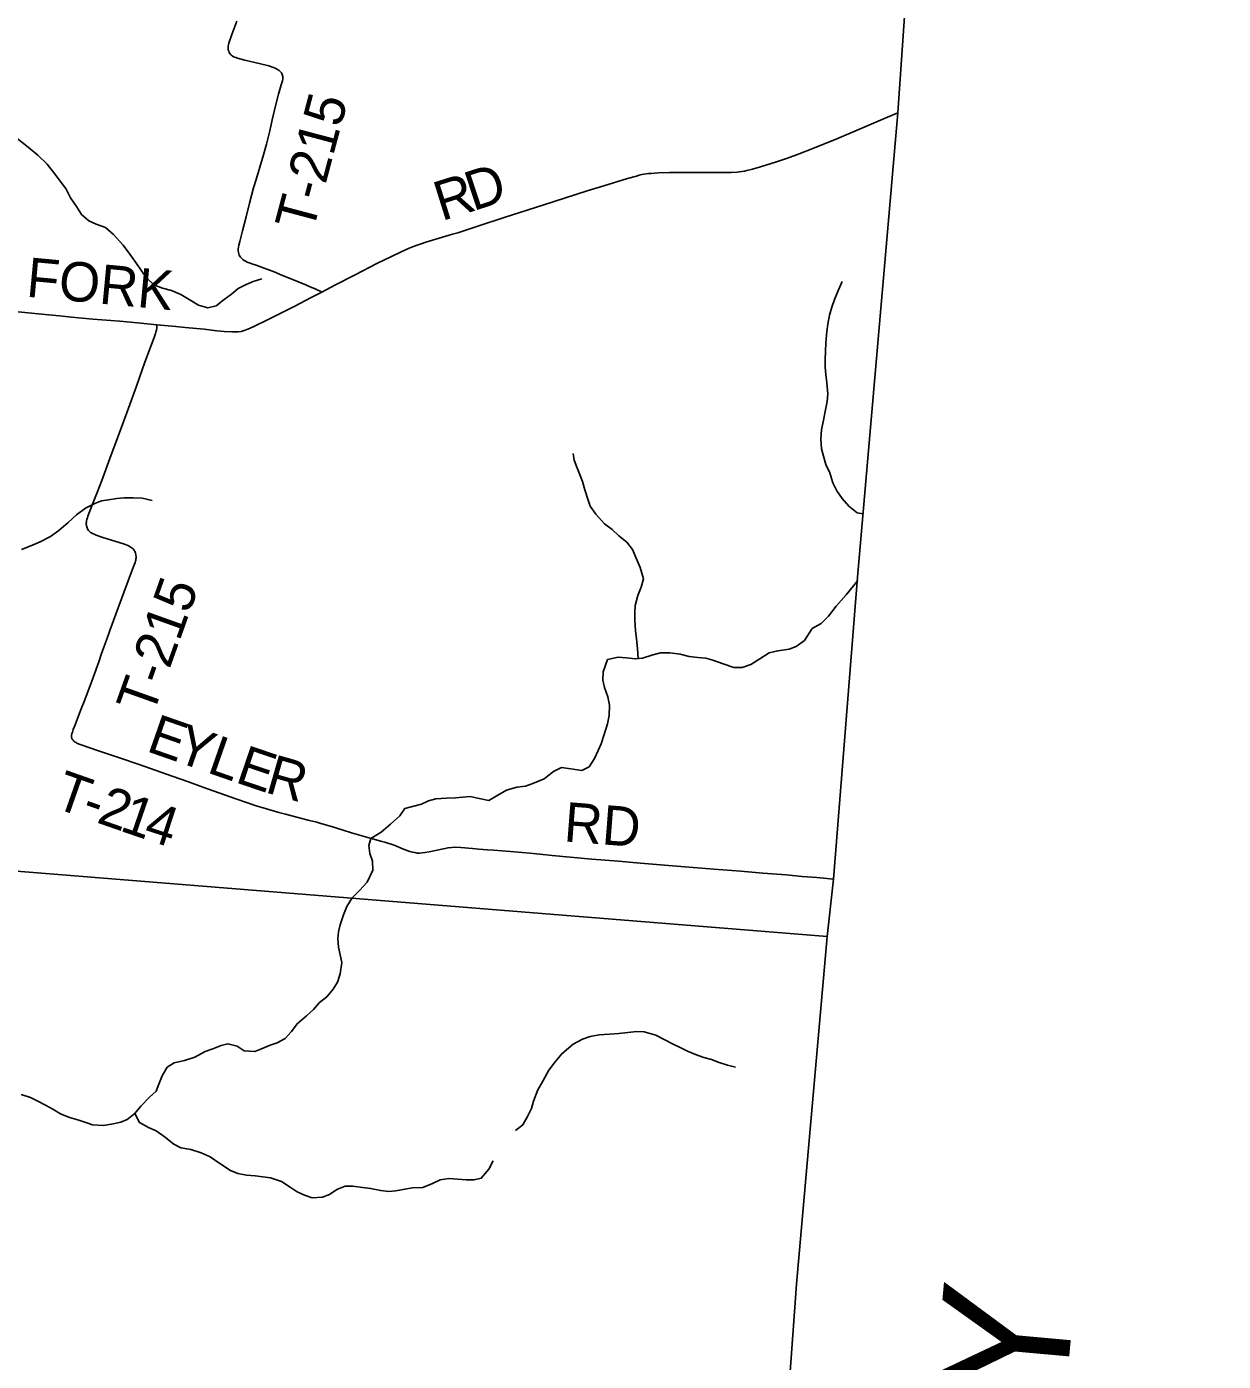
# Model space of a CAD drawing. Extents: x 1451455 to 1749751, y 218250 to 574981.
# Drawn here: x 1624632 to 1633736, y 314948 to 325101 of the extents above; entities that cross this region are included whole.
import ezdxf

# ---------------------------------------------------------------- set-up
doc = ezdxf.new("R2010")
doc.units = 0
for name, color, linetype in [('GM_X_Adjacent_County', 7, 'Continuous'), ('GM_X_Adjacent_County_Text', 7, 'Continuous'), ('GM_X_County', 7, 'Continuous'), ('GM_X_County_Road', 7, 'Continuous'), ('GM_X_County_Road_Text', 7, 'Continuous'), ('GM_X_Minor_River', 7, 'Continuous'), ('GM_X_Township', 7, 'Continuous'), ('GM_X_Township_Road', 7, 'Continuous'), ('GM_X_Township_Road_Text', 7, 'Continuous')]:
    doc.layers.add(name, color=color, linetype=linetype)

msp = doc.modelspace()

# ---------------------------------------------------------------- linework, layer by layer
at = {"layer": 'GM_X_Adjacent_County'}
msp.add_lwpolyline([(1628937, 298348), (1629433, 303775), (1629536, 304887), (1630089, 311112), (1630271, 313053), (1630419, 314553), (1630488, 315536), (1630722, 318179), (1630769, 318617), (1630954, 320913), (1631260, 324446), (1631493, 327825), (1631870, 332224), (1631939, 332801), (1632333, 337652), (1632719, 342502), (1633085, 347092), (1633093, 347197), (1633154, 348076), (1633224, 348842), (1633265, 349678), (1633736, 355308)], dxfattribs=at)
at = {"layer": 'GM_X_County'}
msp.add_lwpolyline([(1628937, 298348), (1629433, 303775), (1629536, 304887), (1630089, 311112), (1630271, 313053), (1630419, 314553), (1630488, 315536), (1630722, 318179), (1630769, 318617), (1630954, 320913), (1631260, 324446), (1631493, 327825), (1631870, 332224), (1631939, 332801), (1632333, 337652), (1632719, 342502), (1633085, 347092), (1633093, 347197), (1633154, 348076), (1633224, 348842), (1633265, 349678), (1633736, 355308)], dxfattribs=at)
at = {"layer": 'GM_X_County_Road'}
for points in [[(1626878, 323082), (1626977, 323134), (1627131, 323213), (1627295, 323299), (1627407, 323354), (1627475, 323386), (1627515, 323404), (1627555, 323421), (1627595, 323437), (1627633, 323450), (1627668, 323461), (1627873, 323522), (1627912, 323534), (1628057, 323581), (1628272, 323652), (1628560, 323743), (1628897, 323852), (1629022, 323890), (1629204, 323947), (1629271, 323965), (1629291, 323971), (1629312, 323976), (1629328, 323979), (1629345, 323981), (1629364, 323984), (1629384, 323985), (1629440, 323989), (1629522, 323991), (1629670, 323993), (1629883, 323992), (1629991, 323993), (1630037, 323995), (1630054, 323997), (1630073, 323999), (1630092, 324002), (1630112, 324006), (1630155, 324016), (1630215, 324034), (1630337, 324073), (1630421, 324101), (1630510, 324133), (1630614, 324174), (1630796, 324249), (1630968, 324321), (1631181, 324413), (1631260, 324446)], [(1625623, 322833), (1625766, 322820), (1625838, 322813), (1625982, 322799), (1626080, 322788), (1626135, 322783), (1626194, 322779), (1626219, 322779), (1626241, 322780), (1626263, 322783), (1626288, 322790), (1626316, 322800), (1626355, 322817), (1626390, 322835), (1626443, 322862), (1626531, 322905), (1626672, 322976), (1626797, 323040), (1626878, 323082)], [(1624440, 322945), (1624721, 322917), (1624881, 322901), (1624973, 322892), (1625136, 322877), (1625342, 322860), (1625475, 322847), (1625623, 322833)]]:
    msp.add_lwpolyline(points, dxfattribs=at)
at = {"layer": 'GM_X_Minor_River'}
for points in [[(1624534, 324270), (1624643, 324184), (1624718, 324123), (1624789, 324054), (1624834, 323997), (1624883, 323933), (1624932, 323864), (1624967, 323799), (1625012, 323733), (1625049, 323672), (1625104, 323625), (1625162, 323599), (1625232, 323574), (1625293, 323521), (1625366, 323438), (1625417, 323371), (1625469, 323300), (1625507, 323244), (1625544, 323191), (1625599, 323137), (1625665, 323112), (1625734, 323093), (1625804, 323064), (1625869, 323025), (1625939, 322982), (1626010, 322963), (1626074, 322978), (1626135, 323025), (1626190, 323067), (1626242, 323110), (1626303, 323141), (1626355, 323163), (1626421, 323182)], [(1630997, 321394), (1630951, 321403), (1630886, 321454), (1630837, 321513), (1630796, 321571), (1630764, 321630), (1630742, 321706), (1630711, 321771), (1630693, 321835), (1630680, 321889), (1630673, 321967), (1630678, 322035), (1630693, 322107), (1630708, 322173), (1630723, 322249), (1630726, 322307), (1630719, 322391), (1630712, 322455), (1630707, 322511), (1630706, 322571), (1630709, 322629), (1630712, 322697), (1630719, 322783), (1630726, 322837), (1630741, 322907), (1630758, 322967), (1630779, 323027), (1630808, 323099), (1630837, 323162)], [(1629300, 320986), (1629269, 321059), (1629240, 321123), (1629197, 321180), (1629138, 321229), (1629086, 321275), (1629027, 321320), (1628962, 321393), (1628919, 321454), (1628902, 321508), (1628879, 321578), (1628860, 321641), (1628838, 321699), (1628817, 321749), (1628798, 321804), (1628791, 321854)], [(1624592, 321124), (1624663, 321153), (1624735, 321182), (1624814, 321223), (1624878, 321268), (1624947, 321329), (1625012, 321388), (1625079, 321438), (1625151, 321473), (1625202, 321494), (1625256, 321503), (1625318, 321511), (1625374, 321516), (1625442, 321517), (1625512, 321514), (1625587, 321497)], [(1629283, 320293), (1629280, 320372), (1629271, 320444), (1629263, 320509), (1629258, 320587), (1629259, 320645), (1629261, 320699), (1629282, 320773), (1629307, 320837), (1629324, 320901), (1629300, 320986)], [(1626111, 317350), (1626163, 317364), (1626233, 317345), (1626287, 317310), (1626369, 317304), (1626419, 317325), (1626485, 317352), (1626538, 317372), (1626598, 317403), (1626647, 317457), (1626689, 317516), (1626762, 317576), (1626815, 317625), (1626861, 317677), (1626916, 317722), (1626963, 317778), (1626997, 317833), (1627018, 317897), (1627029, 317983), (1627018, 318040), (1627004, 318098), (1626999, 318164), (1627004, 318216), (1627016, 318268), (1627043, 318344), (1627068, 318408), (1627109, 318473), (1627165, 318531), (1627222, 318594), (1627267, 318684), (1627262, 318754), (1627243, 318812), (1627235, 318872), (1627250, 318926), (1627328, 318974), (1627399, 319035), (1627472, 319098), (1627509, 319154), (1627567, 319169), (1627635, 319187), (1627689, 319212), (1627744, 319227), (1627826, 319232), (1627894, 319236), (1627950, 319239), (1628006, 319245), (1628074, 319230), (1628148, 319215), (1628216, 319254), (1628283, 319292), (1628361, 319317), (1628427, 319324), (1628484, 319343), (1628568, 319379), (1628641, 319434), (1628701, 319465), (1628771, 319456), (1628855, 319443), (1628911, 319471), (1628952, 319533), (1628981, 319594), (1629003, 319646), (1629024, 319710), (1629051, 319798), (1629064, 319860), (1629067, 319940), (1629053, 320004), (1629028, 320075), (1629015, 320129), (1629018, 320193), (1629051, 320287), (1629133, 320306), (1629193, 320299), (1629267, 320292), (1629317, 320296), (1629389, 320319), (1629455, 320338), (1629524, 320337), (1629603, 320327), (1629671, 320310), (1629737, 320303), (1629799, 320298), (1629853, 320282), (1629931, 320253), (1630011, 320226), (1630075, 320227), (1630141, 320248), (1630210, 320292), (1630280, 320339), (1630346, 320354), (1630433, 320367), (1630485, 320385), (1630549, 320432), (1630609, 320522), (1630677, 320561), (1630732, 320617), (1630791, 320692), (1630866, 320779), (1630955, 320887)], [(1628352, 316703), (1628408, 316748), (1628443, 316810), (1628472, 316872), (1628488, 316926), (1628521, 317013), (1628560, 317079), (1628605, 317163), (1628652, 317226), (1628703, 317288), (1628791, 317361), (1628860, 317398), (1628920, 317418), (1628988, 317433), (1629065, 317438), (1629137, 317441), (1629273, 317456), (1629331, 317455), (1629419, 317430), (1629482, 317397), (1629550, 317361), (1629608, 317332), (1629660, 317307), (1629721, 317283), (1629783, 317260), (1629841, 317243), (1629901, 317221), (1629965, 317200), (1630024, 317187)], [(1624590, 316979), (1624662, 316956), (1624717, 316927), (1624775, 316898), (1624831, 316866), (1624890, 316831), (1624958, 316804), (1625028, 316783), (1625082, 316765), (1625134, 316748), (1625218, 316743), (1625290, 316755), (1625348, 316768), (1625398, 316789), (1625455, 316833), (1625501, 316888), (1625566, 316958), (1625617, 317003), (1625639, 317057), (1625662, 317119), (1625701, 317185), (1625755, 317220), (1625834, 317237), (1625912, 317262), (1625989, 317304), (1626049, 317325), (1626111, 317350)], [(1625455, 316833), (1625490, 316764), (1625560, 316728), (1625617, 316701), (1625679, 316658), (1625752, 316601), (1625804, 316573), (1625880, 316560), (1625960, 316535), (1626028, 316504), (1626087, 316463), (1626182, 316400), (1626238, 316378), (1626304, 316365), (1626370, 316358), (1626428, 316351), (1626486, 316343), (1626570, 316316), (1626637, 316273), (1626691, 316238), (1626745, 316212), (1626805, 316193), (1626883, 316196), (1626937, 316216), (1626992, 316255), (1627056, 316280), (1627114, 316280), (1627188, 316271), (1627248, 316264), (1627326, 316247), (1627388, 316241), (1627440, 316246), (1627508, 316257), (1627568, 316267), (1627646, 316270), (1627719, 316301), (1627779, 316329), (1627845, 316340), (1627975, 316328), (1628037, 316330), (1628091, 316341), (1628148, 316411), (1628181, 316474)]]:
    msp.add_lwpolyline(points, dxfattribs=at)
at = {"layer": 'GM_X_Township'}
for points in [[(1631493, 327825), (1631260, 324446), (1630954, 320913), (1630769, 318617), (1630722, 318179), (1624271, 318701), (1621491, 318927), (1621267, 318945), (1620666, 319169), (1620626, 319183), (1619965, 319429), (1616169, 320932), (1615589, 321107), (1615010, 321279)], [(1614660, 311985), (1615038, 312176), (1620528, 319060), (1620626, 319183), (1620666, 319169), (1621267, 318945), (1621491, 318927), (1624271, 318701), (1630722, 318179), (1630488, 315536), (1630419, 314553), (1630271, 313053), (1630089, 311112), (1629536, 304887), (1629433, 303775), (1628937, 298348)]]:
    msp.add_lwpolyline(points, dxfattribs=at)
at = {"layer": 'GM_X_Township_Road'}
for points in [[(1626878, 323082), (1626866, 323088), (1626847, 323097), (1626821, 323109), (1626800, 323118), (1626761, 323135), (1626661, 323176), (1626579, 323209), (1626515, 323235), (1626439, 323264), (1626377, 323286), (1626352, 323294), (1626324, 323305), (1626310, 323311), (1626298, 323317), (1626287, 323323), (1626276, 323331), (1626267, 323340), (1626260, 323348), (1626254, 323356), (1626250, 323364), (1626246, 323374), (1626243, 323385), (1626242, 323396), (1626242, 323412), (1626244, 323424), (1626247, 323438), (1626253, 323467), (1626275, 323549), (1626301, 323654), (1626328, 323759), (1626359, 323876), (1626378, 323939), (1626433, 324125), (1626456, 324207), (1626481, 324309), (1626500, 324392), (1626529, 324510), (1626549, 324589), (1626569, 324659), (1626578, 324690), (1626580, 324704), (1626580, 324713), (1626580, 324722), (1626579, 324729), (1626577, 324737), (1626573, 324745), (1626570, 324750), (1626566, 324755), (1626560, 324761), (1626554, 324767), (1626546, 324773), (1626535, 324779), (1626524, 324785), (1626511, 324790), (1626495, 324796), (1626474, 324803), (1626401, 324822), (1626292, 324847), (1626235, 324862), (1626217, 324869), (1626207, 324873), (1626196, 324880), (1626190, 324884), (1626184, 324890), (1626180, 324894), (1626177, 324898), (1626172, 324905), (1626169, 324915), (1626166, 324924), (1626165, 324930), (1626165, 324937), (1626165, 324945), (1626166, 324953), (1626168, 324964), (1626171, 324976), (1626194, 325041), (1626231, 325142)], [(1624985, 319673), (1624979, 319681), (1624977, 319685), (1624975, 319690), (1624974, 319695), (1624974, 319701), (1624974, 319707), (1624974, 319711), (1624976, 319721), (1624980, 319734), (1624987, 319755), (1625000, 319791), (1625042, 319898), (1625074, 319980), (1625138, 320149), (1625181, 320270), (1625200, 320325), (1625219, 320381), (1625242, 320442), (1625265, 320507), (1625311, 320633), (1625371, 320796), (1625404, 320885), (1625437, 320974), (1625458, 321026), (1625460, 321035), (1625463, 321044), (1625464, 321053), (1625465, 321061), (1625465, 321071), (1625464, 321080), (1625463, 321087), (1625461, 321095), (1625458, 321103), (1625455, 321110), (1625450, 321117), (1625447, 321122), (1625442, 321128), (1625436, 321134), (1625427, 321140), (1625420, 321145), (1625411, 321150), (1625401, 321154), (1625389, 321159), (1625377, 321164), (1625205, 321218), (1625161, 321233), (1625150, 321237), (1625140, 321242), (1625133, 321246), (1625126, 321250), (1625119, 321254), (1625112, 321259), (1625108, 321264), (1625103, 321269), (1625098, 321277), (1625095, 321282), (1625092, 321288), (1625089, 321296), (1625088, 321304), (1625087, 321310), (1625086, 321317), (1625086, 321325), (1625087, 321333), (1625088, 321343), (1625090, 321352), (1625094, 321364), (1625098, 321377), (1625111, 321411), (1625134, 321469), (1625169, 321558), (1625203, 321650), (1625276, 321843), (1625311, 321938), (1625397, 322172), (1625468, 322366), (1625512, 322490), (1625532, 322549), (1625583, 322684), (1625602, 322736), (1625613, 322767), (1625616, 322778), (1625619, 322792), (1625622, 322812), (1625623, 322833)], [(1624985, 319673), (1624989, 319668), (1624994, 319663), (1625001, 319659), (1625008, 319655), (1625015, 319651), (1625031, 319644), (1625046, 319638), (1625179, 319593), (1625347, 319536), (1625480, 319490), (1625617, 319443), (1625740, 319399), (1625864, 319356), (1625972, 319317), (1626095, 319272), (1626231, 319224), (1626377, 319175), (1626457, 319151), (1626551, 319124), (1626601, 319111), (1626649, 319098), (1626715, 319081), (1626785, 319063), (1626839, 319049), (1626870, 319040), (1626952, 319016), (1627039, 318988), (1627104, 318968), (1627211, 318937), (1627246, 318928), (1627290, 318916), (1627334, 318903), (1627356, 318897), (1627381, 318889), (1627404, 318882), (1627428, 318874), (1627447, 318866), (1627482, 318852), (1627512, 318840), (1627546, 318827), (1627568, 318821), (1627584, 318818), (1627603, 318815), (1627622, 318815), (1627642, 318816), (1627662, 318818), (1627694, 318824), (1627803, 318848), (1627838, 318855), (1627867, 318858), (1627897, 318859), (1627936, 318857), (1628024, 318849), (1628073, 318845), (1628138, 318839), (1628187, 318836), (1628249, 318831), (1628344, 318823), (1628403, 318818), (1628461, 318813), (1628536, 318805), (1628631, 318796), (1628931, 318769), (1629134, 318752), (1629271, 318741), (1629516, 318719), (1629860, 318693), (1630066, 318676), (1630233, 318662), (1630409, 318648), (1630533, 318637), (1630644, 318628), (1630769, 318617)]]:
    msp.add_lwpolyline(points, dxfattribs=at)

# ---------------------------------------------------------------- texts
at = {"layer": 'GM_X_Adjacent_County_Text'}
msp.add_text('ADAMS COUNTY', height=1000, rotation=84.8148, dxfattribs=at).set_placement((1631636, 304763))
at = {"layer": 'GM_X_County_Road_Text'}
for s, rotation, p in [('D', 18.2314, (1628028, 323696)), ('R', 17.4167, (1627789, 323621)), ('FORK', 354.6413, (1624623, 323048))]:
    msp.add_text(s, height=300, rotation=rotation, dxfattribs=at).set_placement(p)
at = {"layer": 'GM_X_Township_Road_Text'}
for s, rotation, p in [('T-215', 75.1025, (1626808, 323530)), ('T-215', 70.3678, (1625591, 319852)), ('E', 340.7085, (1625534, 319593)), ('Y', 340.7088, (1625746, 319519)), ('L', 340.724, (1625995, 319431)), ('E', 341.2099, (1626210, 319356)), ('R', 343.9662, (1626437, 319279)), ('T', 340.6469, (1624827, 319165)), ('2', 340.7289, (1625156, 319050)), ('-', 340.6641, (1625039, 319091)), ('1', 340.9837, (1625332, 318988)), ('4', 341.8643, (1625511, 318926)), ('RD', 355.5632, (1628713, 318904))]:
    msp.add_text(s, height=300, rotation=rotation, dxfattribs=at).set_placement(p)

doc.saveas('drawing.dxf')
